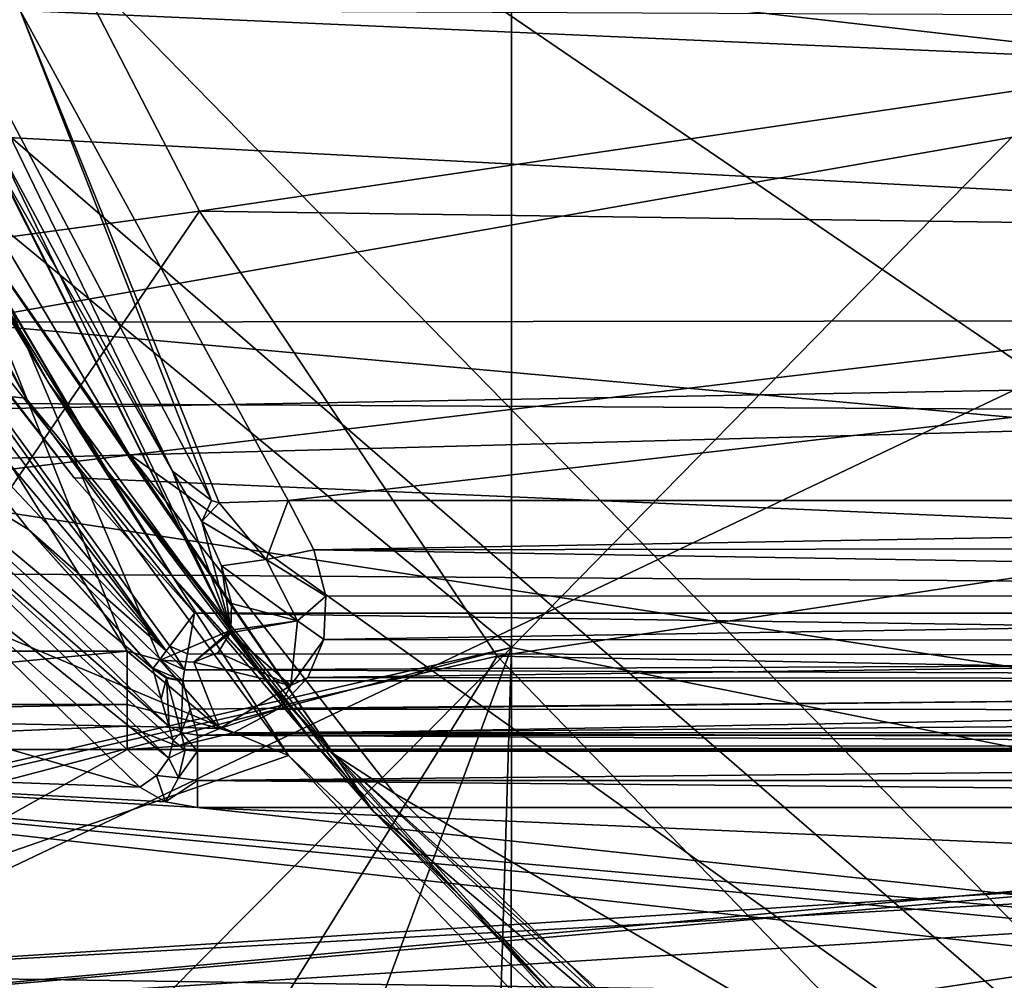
# Model space of a CAD drawing. Extents: x -252 to 252, y -10 to 987.
# Tile 515 of 656: x -116.1 to -112.51, y 891.89 to 895.39. Entities that reach past the tile are written whole.
import ezdxf

# ---------------------------------------------------------------- set-up
doc = ezdxf.new("R2010")
doc.units = 0
doc.header["$LTSCALE"] = 65.185185
for name, color, linetype in [('1763', 7, 'CONTINUOUS'), ('1781', 7, 'CONTINUOUS'), ('2642', 7, 'CONTINUOUS'), ('2644', 7, 'CONTINUOUS'), ('2646', 7, 'CONTINUOUS'), ('31', 7, 'CONTINUOUS'), ('34', 7, 'CONTINUOUS'), ('3719', 7, 'CONTINUOUS'), ('3723', 7, 'CONTINUOUS'), ('3725', 7, 'CONTINUOUS'), ('3726', 7, 'CONTINUOUS'), ('3728', 7, 'CONTINUOUS'), ('3767', 7, 'CONTINUOUS'), ('3772', 7, 'CONTINUOUS'), ('3775', 7, 'CONTINUOUS'), ('3776', 7, 'CONTINUOUS'), ('3792', 7, 'CONTINUOUS'), ('3793', 7, 'CONTINUOUS'), ('3795', 7, 'CONTINUOUS'), ('3796', 7, 'CONTINUOUS'), ('3927', 7, 'CONTINUOUS'), ('430', 7, 'CONTINUOUS'), ('433', 7, 'CONTINUOUS'), ('434', 7, 'CONTINUOUS'), ('448', 7, 'CONTINUOUS'), ('450', 7, 'CONTINUOUS'), ('452', 7, 'CONTINUOUS'), ('463', 7, 'CONTINUOUS'), ('473', 7, 'CONTINUOUS'), ('474', 7, 'CONTINUOUS'), ('475', 7, 'CONTINUOUS'), ('591', 7, 'CONTINUOUS'), ('628', 7, 'CONTINUOUS'), ('640', 7, 'CONTINUOUS')]:
    doc.layers.add(name, color=color, linetype=linetype)

msp = doc.modelspace()

# ---------------------------------------------------------------- linework, layer by layer
at = {"layer": '1763', "color": 7, "linetype": 'CONTINUOUS'}
for points in [[(-119.0324, 895.4406, -64.5), (-118.3527, 893.9376, -64.5), (-110.0001, 895.4, -64.5), (-119.0324, 895.4406, -64.5)], [(-118.3527, 893.9376, -64.5), (-101.4966, 894.2431, -64.5), (-110.0001, 895.4, -64.5), (-118.3527, 893.9376, -64.5)], [(-103.0801, 891.5918, -64.5), (-101.4966, 894.2431, -64.5), (-118.3527, 893.9376, -64.5), (-103.0801, 891.5918, -64.5)], [(-116.7303, 891.3406, -64.5), (-103.0801, 891.5918, -64.5), (-118.3527, 893.9376, -64.5), (-116.7303, 891.3406, -64.5)]]:
    msp.add_3dface(points, dxfattribs=at)
at = {"layer": '1781', "color": 7, "linetype": 'CONTINUOUS'}
for points in [[(-115.8999, 889.6529, -64.366), (-117.9542, 892.2196, -64.366), (-116.1557, 889.3907, -63.9995), (-115.8999, 889.6529, -64.366)], [(-115.8999, 889.6529, -64.366), (-116.7303, 891.3406, -64.5), (-117.9542, 892.2196, -64.366), (-115.8999, 889.6529, -64.366)]]:
    msp.add_3dface(points, dxfattribs=at)
at = {"layer": '2642', "color": 7, "linetype": 'CONTINUOUS'}
for points in [[(-115.9627, 895.6994, -68.3), (-110, 895.5, -68.3), (-115.4447, 894.6957, -68.3), (-115.9627, 895.6994, -68.3)], [(-115.4447, 894.6957, -68.3), (-110, 895.5, -68.3), (-104.6397, 894.5483, -68.3), (-115.4447, 894.6957, -68.3)], [(-114.3603, 893.0753, -68.3), (-115.4447, 894.6957, -68.3), (-104.6397, 894.5483, -68.3), (-114.3603, 893.0753, -68.3)], [(-105.7701, 892.9152, -68.3), (-114.3603, 893.0753, -68.3), (-104.6397, 894.5483, -68.3), (-105.7701, 892.9152, -68.3)], [(-113.1364, 891.8089, -68.3), (-114.3603, 893.0753, -68.3), (-105.7701, 892.9152, -68.3), (-113.1364, 891.8089, -68.3)], [(-107.0053, 891.6936, -68.3), (-113.1364, 891.8089, -68.3), (-105.7701, 892.9152, -68.3), (-107.0053, 891.6936, -68.3)]]:
    msp.add_3dface(points, dxfattribs=at)
at = {"layer": '2644', "color": 7, "linetype": 'CONTINUOUS'}
msp.add_3dface([(-115.7141, 890.8955, -68.4), (-117.8925, 889.6658, -68.5), (-116.9556, 892.483, -68.4), (-115.7141, 890.8955, -68.4)], dxfattribs=at)
at = {"layer": '2646', "color": 7, "linetype": 'CONTINUOUS'}
for points in [[(-115.9627, 895.6994, -68.3), (-118.0269, 894.3459, -68.4), (-118.5508, 895.5025, -68.4), (-115.9627, 895.6994, -68.3)], [(-115.9627, 895.6994, -68.3), (-115.4447, 894.6957, -68.3), (-118.0269, 894.3459, -68.4), (-115.9627, 895.6994, -68.3)], [(-115.4447, 894.6957, -68.3), (-116.9556, 892.483, -68.4), (-118.0269, 894.3459, -68.4), (-115.4447, 894.6957, -68.3)], [(-115.4447, 894.6957, -68.3), (-114.3603, 893.0753, -68.3), (-116.9556, 892.483, -68.4), (-115.4447, 894.6957, -68.3)], [(-114.3603, 893.0753, -68.3), (-115.7141, 890.8955, -68.4), (-116.9556, 892.483, -68.4), (-114.3603, 893.0753, -68.3)], [(-114.3603, 893.0753, -68.3), (-113.1364, 891.8089, -68.3), (-115.7141, 890.8955, -68.4), (-114.3603, 893.0753, -68.3)]]:
    msp.add_3dface(points, dxfattribs=at)
at = {"layer": '31', "color": 7, "linetype": 'CONTINUOUS'}
for points in [[(-114.3079, 893.1066, 16.0743), (-114.3079, 898.0138, 17.0655), (-118.4789, 896.5478, 15.6963), (-114.3079, 893.1066, 16.0743)], [(-114.3079, 893.1066, 16.0743), (-110.0084, 897.491, 17.3627), (-114.3079, 898.0138, 17.0655), (-114.3079, 893.1066, 16.0743)], [(-110.0084, 892.2514, 16.2363), (-110.0084, 897.491, 17.3627), (-114.3079, 893.1066, 16.0743), (-110.0084, 892.2514, 16.2363)], [(-118.4782, 892.1519, 14.6717), (-114.3079, 893.1066, 16.0743), (-118.4789, 896.5478, 15.6963), (-118.4782, 892.1519, 14.6717)], [(-118.3931, 892.0338, 14.6699), (-114.3079, 893.1066, 16.0743), (-118.4782, 892.1519, 14.6717), (-118.3931, 892.0338, 14.6699)], [(-117.0062, 890.391, 14.643), (-114.3079, 893.1066, 16.0743), (-118.3931, 892.0338, 14.6699), (-117.0062, 890.391, 14.643)], [(-115.7327, 889.2527, 14.6191), (-114.3079, 893.1066, 16.0743), (-117.0062, 890.391, 14.643), (-115.7327, 889.2527, 14.6191)], [(-114.4519, 888.3917, 14.5979), (-114.3079, 893.1066, 16.0743), (-115.7327, 889.2527, 14.6191), (-114.4519, 888.3917, 14.5979)], [(-114.3111, 888.3126, 14.5959), (-114.3079, 893.1066, 16.0743), (-114.4519, 888.3917, 14.5979), (-114.3111, 888.3126, 14.5959)], [(-114.3111, 888.3126, 14.5959), (-110.0084, 892.2514, 16.2363), (-114.3079, 893.1066, 16.0743), (-114.3111, 888.3126, 14.5959)], [(-113.02, 887.7161, 14.5792), (-110.0084, 892.2514, 16.2363), (-114.3111, 888.3126, 14.5959), (-113.02, 887.7161, 14.5792)], [(-111.6171, 887.3174, 14.5672), (-110.0084, 892.2514, 16.2363), (-113.02, 887.7161, 14.5792), (-111.6171, 887.3174, 14.5672)]]:
    msp.add_3dface(points, dxfattribs=at)
at = {"layer": '34', "color": 7, "linetype": 'CONTINUOUS'}
for points in [[(-112.3802, 899.7623, 16.5482), (-112.3802, 894.0905, 15.5495), (-117.0341, 897.2661, 15.2433), (-112.3802, 899.7623, 16.5482)], [(-117.0341, 897.2661, 15.2433), (-112.3802, 894.0905, 15.5495), (-117.034, 891.8763, 13.997), (-117.0341, 897.2661, 15.2433)], [(-112.3802, 894.0905, 15.5495), (-112.3708, 888.5176, 13.8799), (-117.034, 891.8763, 13.997), (-112.3802, 894.0905, 15.5495)]]:
    msp.add_3dface(points, dxfattribs=at)
at = {"layer": '3719', "color": 7, "linetype": 'CONTINUOUS'}
for points in [[(-120.279, 895.5802, 13.5), (-119.1625, 893.3947, 13.5), (-99.6588, 895.7244, 13.5), (-120.279, 895.5802, 13.5)], [(-99.6588, 895.7244, 13.5), (-119.1625, 893.3947, 13.5), (-100.9118, 893.2711, 13.5), (-99.6588, 895.7244, 13.5)], [(-119.1625, 893.3947, 13.5), (-118.0222, 891.7155, 13.5), (-100.9118, 893.2711, 13.5), (-119.1625, 893.3947, 13.5)], [(-100.9118, 893.2711, 13.5), (-118.0222, 891.7155, 13.5), (-110, 892.4164, 13.5), (-100.9118, 893.2711, 13.5)], [(-110, 892.4164, 13.5), (-118.0222, 891.7155, 13.5), (-110.9562, 892.1607, 13.5), (-110, 892.4164, 13.5)], [(-110.9562, 892.1607, 13.5), (-118.0222, 891.7155, 13.5), (-111.6593, 891.4587, 13.5), (-110.9562, 892.1607, 13.5)]]:
    msp.add_3dface(points, dxfattribs=at)
at = {"layer": '3723', "color": 7, "linetype": 'CONTINUOUS'}
for points in [[(-116.7839, 893.6886, 5), (-115.6622, 892.5983, 6.5121), (-119.2575, 893.6437, 5.0707), (-116.7839, 893.6886, 5)], [(-119.2575, 893.6437, 5.0707), (-115.6622, 892.5983, 6.5121), (-118.687, 892.7093, 6.3751), (-119.2575, 893.6437, 5.0707)], [(-115.6622, 892.5983, 6.5121), (-115.5688, 892.5442, 6.5777), (-118.687, 892.7093, 6.3751), (-115.6622, 892.5983, 6.5121)], [(-118.0262, 891.7757, 7.4348), (-118.687, 892.7093, 6.3751), (-110.6359, 891.8149, 7.3941), (-118.0262, 891.7757, 7.4348)], [(-118.687, 892.7093, 6.3751), (-115.4522, 892.5243, 6.6016), (-110, 891.9426, 7.2596), (-118.687, 892.7093, 6.3751)], [(-115.5688, 892.5442, 6.5777), (-115.4522, 892.5243, 6.6016), (-118.687, 892.7093, 6.3751), (-115.5688, 892.5442, 6.5777)], [(-110.3118, 891.9128, 7.2913), (-118.687, 892.7093, 6.3751), (-110, 891.9426, 7.2596), (-110.3118, 891.9128, 7.2913)], [(-110.6359, 891.8149, 7.3941), (-118.687, 892.7093, 6.3751), (-110.3118, 891.9128, 7.2913), (-110.6359, 891.8149, 7.3941)], [(-115.4522, 892.5243, 6.6016), (-101.8594, 891.9283, 7.2749), (-110, 891.9426, 7.2596), (-115.4522, 892.5243, 6.6016)], [(-104.5478, 892.5243, 6.6016), (-101.8594, 891.9283, 7.2749), (-115.4522, 892.5243, 6.6016), (-104.5478, 892.5243, 6.6016)]]:
    msp.add_3dface(points, dxfattribs=at)
at = {"layer": '3725', "color": 7, "linetype": 'CONTINUOUS'}
for points in [[(-103.6424, 894.3063, 8), (-117.3538, 895.8699, 8), (-102.6395, 895.8821, 8), (-103.6424, 894.3063, 8)], [(-116.8366, 895.0008, 8), (-117.3538, 895.8699, 8), (-103.6424, 894.3063, 8), (-116.8366, 895.0008, 8)], [(-116.3474, 894.2922, 8), (-116.8366, 895.0008, 8), (-103.6424, 894.3063, 8), (-116.3474, 894.2922, 8)], [(-104.5366, 893.2313, 8), (-116.3474, 894.2922, 8), (-103.6424, 894.3063, 8), (-104.5366, 893.2313, 8)], [(-115.9014, 893.7252, 8), (-116.3474, 894.2922, 8), (-104.5366, 893.2313, 8), (-115.9014, 893.7252, 8)], [(-115.4635, 893.2313, 8), (-115.9014, 893.7252, 8), (-104.5366, 893.2313, 8), (-115.4635, 893.2313, 8)]]:
    msp.add_3dface(points, dxfattribs=at)
at = {"layer": '3726', "color": 7, "linetype": 'CONTINUOUS'}
for points in [[(-115.5061, 892.9836, 7.7847), (-115.5059, 892.9851, 7.7934), (-115.4788, 892.8823, 7.2106), (-115.5061, 892.9836, 7.7847)], [(-115.4788, 892.8823, 7.2106), (-115.5059, 892.9851, 7.7934), (-104.4941, 892.9851, 7.7934), (-115.4788, 892.8823, 7.2106)], [(-115.4522, 892.7873, 6.6716), (-115.4788, 892.8823, 7.2106), (-104.4941, 892.9851, 7.7934), (-115.4522, 892.7873, 6.6716)], [(-104.5478, 892.7873, 6.6716), (-115.4522, 892.7873, 6.6716), (-104.4941, 892.9851, 7.7934), (-104.5478, 892.7873, 6.6716)]]:
    msp.add_3dface(points, dxfattribs=at)
at = {"layer": '3728', "color": 7, "linetype": 'CONTINUOUS'}
for points in [[(-116.0673, 893.5355, 7.7718), (-116.6647, 893.9055, 5.0669), (-116.5229, 894.111, 7.7718), (-116.0673, 893.5355, 7.7718)], [(-115.6145, 893.0285, 7.7718), (-116.6647, 893.9055, 5.0669), (-116.0673, 893.5355, 7.7718), (-115.6145, 893.0285, 7.7718)], [(-115.5846, 892.9202, 7.1634), (-116.6647, 893.9055, 5.0669), (-115.6145, 893.0285, 7.7718), (-115.5846, 892.9202, 7.1634)], [(-115.5556, 892.8189, 6.5941), (-116.6647, 893.9055, 5.0669), (-115.5846, 892.9202, 7.1634), (-115.5556, 892.8189, 6.5941)]]:
    msp.add_3dface(points, dxfattribs=at)
at = {"layer": '3767', "color": 7, "linetype": 'CONTINUOUS'}
for points in [[(-115.4522, 892.7873, 6.6716), (-104.5478, 892.7873, 6.6716), (-104.5478, 892.729, 6.5772), (-115.4522, 892.7873, 6.6716)], [(-115.4522, 892.7873, 6.6716), (-104.5478, 892.729, 6.5772), (-115.4522, 892.729, 6.5772), (-115.4522, 892.7873, 6.6716)], [(-115.4522, 892.729, 6.5772), (-104.5478, 892.729, 6.5772), (-115.4522, 892.6218, 6.5487), (-115.4522, 892.729, 6.5772)], [(-104.5478, 892.729, 6.5772), (-104.5478, 892.6218, 6.5487), (-115.4522, 892.6218, 6.5487), (-104.5478, 892.729, 6.5772)], [(-104.5478, 892.5243, 6.6016), (-115.4522, 892.5243, 6.6016), (-115.4522, 892.6218, 6.5487), (-104.5478, 892.5243, 6.6016)], [(-104.5478, 892.6218, 6.5487), (-104.5478, 892.5243, 6.6016), (-115.4522, 892.6218, 6.5487), (-104.5478, 892.6218, 6.5487)]]:
    msp.add_3dface(points, dxfattribs=at)
at = {"layer": '3772', "color": 7, "linetype": 'CONTINUOUS'}
for points in [[(-115.5846, 892.9202, 7.1634), (-115.6145, 893.0285, 7.7718), (-115.565, 892.995, 7.78), (-115.5846, 892.9202, 7.1634)], [(-115.5556, 892.8189, 6.5941), (-115.5846, 892.9202, 7.1634), (-115.565, 892.995, 7.78), (-115.5556, 892.8189, 6.5941)], [(-115.565, 892.995, 7.78), (-115.5061, 892.9836, 7.7847), (-115.5119, 892.7966, 6.651), (-115.565, 892.995, 7.78)], [(-115.5556, 892.8189, 6.5941), (-115.565, 892.995, 7.78), (-115.5119, 892.7966, 6.651), (-115.5556, 892.8189, 6.5941)], [(-115.5061, 892.9836, 7.7847), (-115.4788, 892.8823, 7.2106), (-115.5119, 892.7966, 6.651), (-115.5061, 892.9836, 7.7847)], [(-115.4788, 892.8823, 7.2106), (-115.4522, 892.7873, 6.6716), (-115.5119, 892.7966, 6.651), (-115.4788, 892.8823, 7.2106)]]:
    msp.add_3dface(points, dxfattribs=at)
at = {"layer": '3775', "color": 7, "linetype": 'CONTINUOUS'}
for points in [[(-115.5556, 892.8189, 6.5941), (-115.5119, 892.7966, 6.651), (-115.5403, 892.7681, 6.5383), (-115.5556, 892.8189, 6.5941)], [(-115.5119, 892.7966, 6.651), (-115.4966, 892.733, 6.5643), (-115.5403, 892.7681, 6.5383), (-115.5119, 892.7966, 6.651)], [(-115.5119, 892.7966, 6.651), (-115.4522, 892.729, 6.5772), (-115.4966, 892.733, 6.5643), (-115.5119, 892.7966, 6.651)], [(-115.5119, 892.7966, 6.651), (-115.4522, 892.7873, 6.6716), (-115.4522, 892.729, 6.5772), (-115.5119, 892.7966, 6.651)], [(-115.5403, 892.7681, 6.5383), (-115.4966, 892.733, 6.5643), (-115.5572, 892.7031, 6.5007), (-115.5403, 892.7681, 6.5383)], [(-115.4966, 892.733, 6.5643), (-115.521, 892.6316, 6.534), (-115.5572, 892.7031, 6.5007), (-115.4966, 892.733, 6.5643)], [(-115.4966, 892.733, 6.5643), (-115.4522, 892.729, 6.5772), (-115.521, 892.6316, 6.534), (-115.4966, 892.733, 6.5643)], [(-115.4522, 892.729, 6.5772), (-115.4522, 892.6218, 6.5487), (-115.521, 892.6316, 6.534), (-115.4522, 892.729, 6.5772)], [(-115.5572, 892.7031, 6.5007), (-115.521, 892.6316, 6.534), (-115.6017, 892.6411, 6.4911), (-115.5572, 892.7031, 6.5007)], [(-115.5688, 892.5442, 6.5777), (-115.6622, 892.5983, 6.5121), (-115.6017, 892.6411, 6.4911), (-115.5688, 892.5442, 6.5777)], [(-115.521, 892.6316, 6.534), (-115.5688, 892.5442, 6.5777), (-115.6017, 892.6411, 6.4911), (-115.521, 892.6316, 6.534)], [(-115.4522, 892.6218, 6.5487), (-115.5688, 892.5442, 6.5777), (-115.521, 892.6316, 6.534), (-115.4522, 892.6218, 6.5487)], [(-115.4522, 892.5243, 6.6016), (-115.5688, 892.5442, 6.5777), (-115.4522, 892.6218, 6.5487), (-115.4522, 892.5243, 6.6016)]]:
    msp.add_3dface(points, dxfattribs=at)
at = {"layer": '3776', "color": 7, "linetype": 'CONTINUOUS'}
for points in [[(-116.6647, 893.9055, 5.0669), (-115.5556, 892.8189, 6.5941), (-116.6976, 893.813, 4.9404), (-116.6647, 893.9055, 5.0669)], [(-115.5572, 892.7031, 6.5007), (-116.7839, 893.6886, 5), (-116.6976, 893.813, 4.9404), (-115.5572, 892.7031, 6.5007)], [(-115.5556, 892.8189, 6.5941), (-115.5403, 892.7681, 6.5383), (-116.6976, 893.813, 4.9404), (-115.5556, 892.8189, 6.5941)], [(-115.5403, 892.7681, 6.5383), (-115.5572, 892.7031, 6.5007), (-116.6976, 893.813, 4.9404), (-115.5403, 892.7681, 6.5383)], [(-116.7839, 893.6886, 5), (-115.5572, 892.7031, 6.5007), (-115.6017, 892.6411, 6.4911), (-116.7839, 893.6886, 5)], [(-115.6622, 892.5983, 6.5121), (-116.7839, 893.6886, 5), (-115.6017, 892.6411, 6.4911), (-115.6622, 892.5983, 6.5121)]]:
    msp.add_3dface(points, dxfattribs=at)
at = {"layer": '3792', "color": 7, "linetype": 'CONTINUOUS'}
for points in [[(-115.5662, 893.0942, 7.9344), (-117.5507, 895.7109, 7.7718), (-117.5171, 895.8163, 7.9343), (-115.5662, 893.0942, 7.9344)], [(-115.5662, 893.0942, 7.9344), (-117.5171, 895.8163, 7.9343), (-115.5532, 893.1116, 7.952), (-115.5662, 893.0942, 7.9344)], [(-117.5171, 895.8163, 7.9343), (-115.4635, 893.2313, 8), (-115.5532, 893.1116, 7.952), (-117.5171, 895.8163, 7.9343)], [(-115.9014, 893.7252, 8), (-115.4635, 893.2313, 8), (-117.5171, 895.8163, 7.9343), (-115.9014, 893.7252, 8)], [(-116.3474, 894.2922, 8), (-115.9014, 893.7252, 8), (-117.5171, 895.8163, 7.9343), (-116.3474, 894.2922, 8)], [(-117.0223, 894.8293, 7.7718), (-117.5507, 895.7109, 7.7718), (-115.5662, 893.0942, 7.9344), (-117.0223, 894.8293, 7.7718)], [(-116.5229, 894.111, 7.7718), (-117.0223, 894.8293, 7.7718), (-115.5662, 893.0942, 7.9344), (-116.5229, 894.111, 7.7718)], [(-116.0673, 893.5355, 7.7718), (-116.5229, 894.111, 7.7718), (-115.5662, 893.0942, 7.9344), (-116.0673, 893.5355, 7.7718)], [(-115.6145, 893.0285, 7.7718), (-116.0673, 893.5355, 7.7718), (-115.6141, 893.0297, 7.7827), (-115.6145, 893.0285, 7.7718)], [(-115.6141, 893.0297, 7.7827), (-116.0673, 893.5355, 7.7718), (-115.6132, 893.0312, 7.7934), (-115.6141, 893.0297, 7.7827)], [(-115.6132, 893.0312, 7.7934), (-116.0673, 893.5355, 7.7718), (-115.5886, 893.0642, 7.8922), (-115.6132, 893.0312, 7.7934)], [(-115.5886, 893.0642, 7.8922), (-116.0673, 893.5355, 7.7718), (-115.5662, 893.0942, 7.9344), (-115.5886, 893.0642, 7.8922)]]:
    msp.add_3dface(points, dxfattribs=at)
at = {"layer": '3793', "color": 7, "linetype": 'CONTINUOUS'}
for points in [[(-115.4889, 893.0839, 7.952), (-115.4635, 893.2313, 8), (-104.5093, 893.0735, 7.9439), (-115.4889, 893.0839, 7.952)], [(-115.4635, 893.2313, 8), (-104.5366, 893.2313, 8), (-104.5093, 893.0735, 7.9439), (-115.4635, 893.2313, 8)], [(-115.499, 893.0256, 7.8922), (-115.4889, 893.0839, 7.952), (-104.5093, 893.0735, 7.9439), (-115.499, 893.0256, 7.8922)], [(-104.4941, 892.9851, 7.7934), (-115.499, 893.0256, 7.8922), (-104.5093, 893.0735, 7.9439), (-104.4941, 892.9851, 7.7934)], [(-104.4941, 892.9851, 7.7934), (-115.5059, 892.9851, 7.7934), (-115.499, 893.0256, 7.8922), (-104.4941, 892.9851, 7.7934)]]:
    msp.add_3dface(points, dxfattribs=at)
at = {"layer": '3795', "color": 7, "linetype": 'CONTINUOUS'}
for points in [[(-115.5532, 893.1116, 7.952), (-115.4635, 893.2313, 8), (-115.4889, 893.0839, 7.952), (-115.5532, 893.1116, 7.952)], [(-115.5886, 893.0642, 7.8922), (-115.5662, 893.0942, 7.9344), (-115.499, 893.0256, 7.8922), (-115.5886, 893.0642, 7.8922)], [(-115.5662, 893.0942, 7.9344), (-115.5532, 893.1116, 7.952), (-115.499, 893.0256, 7.8922), (-115.5662, 893.0942, 7.9344)], [(-115.5532, 893.1116, 7.952), (-115.4889, 893.0839, 7.952), (-115.499, 893.0256, 7.8922), (-115.5532, 893.1116, 7.952)], [(-115.5059, 892.9851, 7.7934), (-115.6132, 893.0312, 7.7934), (-115.5886, 893.0642, 7.8922), (-115.5059, 892.9851, 7.7934)], [(-115.5059, 892.9851, 7.7934), (-115.5886, 893.0642, 7.8922), (-115.499, 893.0256, 7.8922), (-115.5059, 892.9851, 7.7934)], [(-115.6132, 893.0312, 7.7934), (-115.5059, 892.9851, 7.7934), (-115.5641, 892.9975, 7.7956), (-115.6132, 893.0312, 7.7934)]]:
    msp.add_3dface(points, dxfattribs=at)
at = {"layer": '3796', "color": 7, "linetype": 'CONTINUOUS'}
for points in [[(-115.565, 892.995, 7.78), (-115.6145, 893.0285, 7.7718), (-115.6141, 893.0297, 7.7827), (-115.565, 892.995, 7.78)], [(-115.565, 892.995, 7.78), (-115.6141, 893.0297, 7.7827), (-115.6132, 893.0312, 7.7934), (-115.565, 892.995, 7.78)], [(-115.565, 892.995, 7.78), (-115.6132, 893.0312, 7.7934), (-115.5641, 892.9975, 7.7956), (-115.565, 892.995, 7.78)], [(-115.5059, 892.9851, 7.7934), (-115.565, 892.995, 7.78), (-115.5641, 892.9975, 7.7956), (-115.5059, 892.9851, 7.7934)], [(-115.5059, 892.9851, 7.7934), (-115.5061, 892.9836, 7.7847), (-115.565, 892.995, 7.78), (-115.5059, 892.9851, 7.7934)]]:
    msp.add_3dface(points, dxfattribs=at)
at = {"layer": '3927', "color": 7, "linetype": 'CONTINUOUS'}
for points in [[(-210, 891.2782, -7.7782), (-210, 894.5), (-110, 893.9616, -3.3992), (-210, 891.2782, -7.7782)], [(-210, 894.5), (-210, 891.2782, 7.7782), (-110, 893.9616, 3.3992), (-210, 894.5)], [(-110, 893.9616, -3.3992), (-210, 894.5), (-110, 893.9616, 3.3992), (-110, 893.9616, -3.3992)], [(-110, 889.9656, -8.8992), (-210, 891.2782, -7.7782), (-110, 893.9616, -3.3992), (-110, 889.9656, -8.8992)], [(-110, 893.9616, 3.3992), (-210, 891.2782, 7.7782), (-110, 889.9656, 8.8992), (-110, 893.9616, 3.3992)]]:
    msp.add_3dface(points, dxfattribs=at)
at = {"layer": '430', "color": 7, "linetype": 'CONTINUOUS'}
for points in [[(-117.0199, 895.7025, -58), (-116.0775, 894.0152, -58), (-118.8877, 894.2944, -58), (-117.0199, 895.7025, -58)], [(-116.0775, 894.0152, -58), (-115.1203, 892.7132, -58), (-118.8877, 894.2944, -58), (-116.0775, 894.0152, -58)], [(-118.8877, 894.2944, -58), (-115.1203, 892.7132, -58), (-117.4209, 891.9158, -58), (-118.8877, 894.2944, -58)], [(-115.1203, 892.7132, -58), (-114.2157, 891.7603, -58), (-117.4209, 891.9158, -58), (-115.1203, 892.7132, -58)], [(-114.2157, 891.7603, -58), (-112.6448, 890.6153, -58), (-117.4209, 891.9158, -58), (-114.2157, 891.7603, -58)], [(-117.4209, 891.9158, -58), (-111.3447, 890.082, -58), (-115.454, 889.7856, -58), (-117.4209, 891.9158, -58)], [(-112.6448, 890.6153, -58), (-111.3447, 890.082, -58), (-117.4209, 891.9158, -58), (-112.6448, 890.6153, -58)]]:
    msp.add_3dface(points, dxfattribs=at)
at = {"layer": '433', "color": 7, "linetype": 'CONTINUOUS'}
for points in [[(-110.55, 890.1313, -11), (-117.4329, 897.1677, -11), (-110.55, 898.6721, -11), (-110.55, 890.1313, -11)], [(-116.6537, 895.4164, -11), (-117.4329, 897.1677, -11), (-110.55, 890.1313, -11), (-116.6537, 895.4164, -11)], [(-115.7023, 893.8117, -11), (-116.6537, 895.4164, -11), (-110.55, 890.1313, -11), (-115.7023, 893.8117, -11)], [(-114.7361, 892.5757, -11), (-115.7023, 893.8117, -11), (-110.55, 890.1313, -11), (-114.7361, 892.5757, -11)], [(-113.7869, 891.6483, -11), (-114.7361, 892.5757, -11), (-110.55, 890.1313, -11), (-113.7869, 891.6483, -11)]]:
    msp.add_3dface(points, dxfattribs=at)
at = {"layer": '434', "color": 7, "linetype": 'CONTINUOUS'}
for points in [[(-116.9294, 895.7461, -57.9), (-116.7427, 895.3707, -11.1), (-115.9937, 894.0693, -57.9), (-116.9294, 895.7461, -57.9)], [(-116.7427, 895.3707, -11.1), (-115.7848, 893.7552, -11.1), (-115.9937, 894.0693, -57.9), (-116.7427, 895.3707, -11.1)], [(-115.9937, 894.0693, -57.9), (-115.7848, 893.7552, -11.1), (-115.0437, 892.7775, -57.9), (-115.9937, 894.0693, -57.9)], [(-115.7848, 893.7552, -11.1), (-114.8106, 892.5089, -11.1), (-115.0437, 892.7775, -57.9), (-115.7848, 893.7552, -11.1)], [(-115.0437, 892.7775, -57.9), (-114.8106, 892.5089, -11.1), (-114.1477, 891.8339, -57.9), (-115.0437, 892.7775, -57.9)], [(-114.8106, 892.5089, -11.1), (-113.8515, 891.5719, -11.1), (-114.1477, 891.8339, -57.9), (-114.8106, 892.5089, -11.1)]]:
    msp.add_3dface(points, dxfattribs=at)
at = {"layer": '448', "color": 7, "linetype": 'CONTINUOUS'}
for points in [[(-103.6487, 896.0054, -2.5666), (-116.0979, 895.4273, -3.4143), (-104.1563, 894.9017, -4.1302), (-103.6487, 896.0054, -2.5666)], [(-116.0979, 895.4273, -3.4143), (-115.1213, 893.6425, -5.6696), (-104.1563, 894.9017, -4.1302), (-116.0979, 895.4273, -3.4143)], [(-104.1563, 894.9017, -4.1302), (-115.1213, 893.6425, -5.6696), (-104.8786, 893.6425, -5.6696), (-104.1563, 894.9017, -4.1302)], [(-115.1213, 893.6425, -5.6696), (-115.0281, 893.463, -5.8716), (-104.8786, 893.6425, -5.6696), (-115.1213, 893.6425, -5.6696)], [(-104.8786, 893.6425, -5.6696), (-115.0281, 893.463, -5.8716), (-104.9666, 893.4756, -5.8576), (-104.8786, 893.6425, -5.6696)], [(-104.9666, 893.4756, -5.8576), (-115.0281, 893.463, -5.8716), (-105.0143, 893.2967, -6.0551), (-104.9666, 893.4756, -5.8576)], [(-115.0281, 893.463, -5.8716), (-114.9851, 893.2933, -6.0589), (-105.0143, 893.2967, -6.0551), (-115.0281, 893.463, -5.8716)], [(-105.0143, 893.2967, -6.0551), (-114.9918, 893.136, -6.2294), (-105.0068, 893.1304, -6.2355), (-105.0143, 893.2967, -6.0551)], [(-114.9851, 893.2933, -6.0589), (-114.9918, 893.136, -6.2294), (-105.0143, 893.2967, -6.0551), (-114.9851, 893.2933, -6.0589)], [(-114.9918, 893.136, -6.2294), (-115.0498, 892.997, -6.3778), (-105.0068, 893.1304, -6.2355), (-114.9918, 893.136, -6.2294)], [(-105.0068, 893.1304, -6.2355), (-115.0498, 892.997, -6.3778), (-104.9442, 892.9881, -6.3872), (-105.0068, 893.1304, -6.2355)], [(-115.0498, 892.997, -6.3778), (-115.159, 892.8822, -6.4986), (-104.9442, 892.9881, -6.3872), (-115.0498, 892.997, -6.3778)], [(-104.9442, 892.9881, -6.3872), (-115.159, 892.8822, -6.4986), (-104.8346, 892.8774, -6.5037), (-104.9442, 892.9881, -6.3872)], [(-115.159, 892.8822, -6.4986), (-115.3224, 892.7959, -6.5886), (-104.8346, 892.8774, -6.5037), (-115.159, 892.8822, -6.4986)], [(-104.8346, 892.8774, -6.5037), (-115.3224, 892.7959, -6.5886), (-104.6859, 892.7986, -6.5858), (-104.8346, 892.8774, -6.5037)], [(-115.3224, 892.7959, -6.5886), (-115.5238, 892.7471, -6.639), (-104.5039, 892.7509, -6.6351), (-115.3224, 892.7959, -6.5886)], [(-104.6859, 892.7986, -6.5858), (-115.3224, 892.7959, -6.5886), (-104.5039, 892.7509, -6.6351), (-104.6859, 892.7986, -6.5858)], [(-117.7436, 892.7347, -6.6518), (-117.1758, 891.9139, -7.4629), (-115.7084, 892.7347, -6.6518), (-117.7436, 892.7347, -6.6518)], [(-115.7084, 892.7347, -6.6518), (-117.1758, 891.9139, -7.4629), (-104.2916, 892.7347, -6.6518), (-115.7084, 892.7347, -6.6518)], [(-104.2916, 892.7347, -6.6518), (-117.1758, 891.9139, -7.4629), (-102.2564, 892.7347, -6.6518), (-104.2916, 892.7347, -6.6518)], [(-102.2564, 892.7347, -6.6518), (-117.1758, 891.9139, -7.4629), (-102.9813, 891.7062, -7.6576), (-102.2564, 892.7347, -6.6518)], [(-104.5039, 892.7509, -6.6351), (-115.7084, 892.7347, -6.6518), (-104.2916, 892.7347, -6.6518), (-104.5039, 892.7509, -6.6351)], [(-115.5238, 892.7471, -6.639), (-115.7084, 892.7347, -6.6518), (-104.5039, 892.7509, -6.6351), (-115.5238, 892.7471, -6.639)], [(-117.1758, 891.9139, -7.4629), (-116.4409, 891.0056, -8.2858), (-102.9813, 891.7062, -7.6576), (-117.1758, 891.9139, -7.4629)]]:
    msp.add_3dface(points, dxfattribs=at)
at = {"layer": '450', "color": 7, "linetype": 'CONTINUOUS'}
msp.add_3dface([(-116.3214, 894.0718, -6.5), (-117.7436, 893.0935, -6.5), (-115.7084, 893.0935, -6.5), (-116.3214, 894.0718, -6.5)], dxfattribs=at)
at = {"layer": '452', "color": 7, "linetype": 'CONTINUOUS'}
msp.add_3dface([(-115.5429, 893.7491, -6), (-116.5534, 895.6288, -3.7037), (-116.1812, 894.8604, -6), (-115.5429, 893.7491, -6)], dxfattribs=at)
at = {"layer": '463', "color": 7, "linetype": 'CONTINUOUS'}
for points in [[(-116.3214, 894.0718, -6.5), (-115.7084, 893.0935, -6.5), (-117.2644, 897.0027, -6.3536), (-116.3214, 894.0718, -6.5)], [(-117.2644, 897.0027, -6.3536), (-115.7084, 893.0935, -6.5), (-115.5885, 893.0604, -6.4936), (-117.2644, 897.0027, -6.3536)], [(-115.3304, 893.1696, -6.3536), (-117.2644, 897.0027, -6.3536), (-115.5885, 893.0604, -6.4936), (-115.3304, 893.1696, -6.3536)], [(-115.3304, 893.1696, -6.3536), (-116.848, 896.3179, -6), (-117.2644, 897.0027, -6.3536), (-115.3304, 893.1696, -6.3536)], [(-116.1812, 894.8604, -6), (-116.848, 896.3179, -6), (-115.3304, 893.1696, -6.3536), (-116.1812, 894.8604, -6)], [(-115.5429, 893.7491, -6), (-116.1812, 894.8604, -6), (-115.3304, 893.1696, -6.3536), (-115.5429, 893.7491, -6)], [(-115.4364, 893.5653, -6.1028), (-115.5429, 893.7491, -6), (-115.3304, 893.1696, -6.3536), (-115.4364, 893.5653, -6.1028)], [(-115.3645, 893.4039, -6.1981), (-115.4364, 893.5653, -6.1028), (-115.3304, 893.1696, -6.3536), (-115.3645, 893.4039, -6.1981)], [(-115.3289, 893.2673, -6.2849), (-115.3645, 893.4039, -6.1981), (-115.3304, 893.1696, -6.3536), (-115.3289, 893.2673, -6.2849)], [(-115.4656, 893.0538, -6.4679), (-115.3304, 893.1696, -6.3536), (-115.5885, 893.0604, -6.4936), (-115.4656, 893.0538, -6.4679)], [(-115.3326, 893.1605, -6.3605), (-115.3304, 893.1696, -6.3536), (-115.4656, 893.0538, -6.4679), (-115.3326, 893.1605, -6.3605)], [(-115.3775, 893.0882, -6.4221), (-115.3326, 893.1605, -6.3605), (-115.4656, 893.0538, -6.4679), (-115.3775, 893.0882, -6.4221)]]:
    msp.add_3dface(points, dxfattribs=at)
at = {"layer": '473', "color": 7, "linetype": 'CONTINUOUS'}
for points in [[(-115.7084, 893.0935, -6.5), (-117.7436, 892.8987, -6.5395), (-115.7084, 892.8987, -6.5395), (-115.7084, 893.0935, -6.5)], [(-115.7084, 893.0935, -6.5), (-117.7436, 893.0935, -6.5), (-117.7436, 892.8987, -6.5395), (-115.7084, 893.0935, -6.5)], [(-117.7436, 892.8987, -6.5395), (-117.7436, 892.8604, -6.5577), (-115.7084, 892.8987, -6.5395), (-117.7436, 892.8987, -6.5395)], [(-115.7084, 892.8987, -6.5395), (-117.7436, 892.8604, -6.5577), (-115.7084, 892.8205, -6.5811), (-115.7084, 892.8987, -6.5395)], [(-117.7436, 892.8604, -6.5577), (-117.7436, 892.7347, -6.6518), (-115.7084, 892.8205, -6.5811), (-117.7436, 892.8604, -6.5577)], [(-117.7436, 892.7347, -6.6518), (-115.7084, 892.7347, -6.6518), (-115.7084, 892.8205, -6.5811), (-117.7436, 892.7347, -6.6518)]]:
    msp.add_3dface(points, dxfattribs=at)
at = {"layer": '474', "color": 7, "linetype": 'CONTINUOUS'}
for points in [[(-115.5429, 893.7491, -6), (-115.4364, 893.5653, -6.1028), (-115.4009, 893.6417, -5.8258), (-115.5429, 893.7491, -6)], [(-115.4364, 893.5653, -6.1028), (-115.373, 893.6334, -5.8028), (-115.4009, 893.6417, -5.8258), (-115.4364, 893.5653, -6.1028)], [(-115.4364, 893.5653, -6.1028), (-115.2021, 893.4271, -5.9685), (-115.373, 893.6334, -5.8028), (-115.4364, 893.5653, -6.1028)], [(-115.2021, 893.4271, -5.9685), (-115.1213, 893.6425, -5.6696), (-115.373, 893.6334, -5.8028), (-115.2021, 893.4271, -5.9685)], [(-115.0281, 893.463, -5.8716), (-115.1213, 893.6425, -5.6696), (-115.2021, 893.4271, -5.9685), (-115.0281, 893.463, -5.8716)], [(-115.4364, 893.5653, -6.1028), (-115.3645, 893.4039, -6.1981), (-115.2021, 893.4271, -5.9685), (-115.4364, 893.5653, -6.1028)], [(-114.9851, 893.2933, -6.0589), (-115.0281, 893.463, -5.8716), (-115.2021, 893.4271, -5.9685), (-114.9851, 893.2933, -6.0589)], [(-115.3645, 893.4039, -6.1981), (-115.0879, 893.2043, -6.1721), (-115.2021, 893.4271, -5.9685), (-115.3645, 893.4039, -6.1981)], [(-115.0879, 893.2043, -6.1721), (-114.9851, 893.2933, -6.0589), (-115.2021, 893.4271, -5.9685), (-115.0879, 893.2043, -6.1721)], [(-115.3645, 893.4039, -6.1981), (-115.3289, 893.2673, -6.2849), (-115.0879, 893.2043, -6.1721), (-115.3645, 893.4039, -6.1981)], [(-115.3289, 893.2673, -6.2849), (-115.3304, 893.1696, -6.3536), (-115.0879, 893.2043, -6.1721), (-115.3289, 893.2673, -6.2849)], [(-114.9918, 893.136, -6.2294), (-114.9851, 893.2933, -6.0589), (-115.0879, 893.2043, -6.1721), (-114.9918, 893.136, -6.2294)], [(-115.3326, 893.1605, -6.3605), (-115.1117, 892.9683, -6.41), (-115.0879, 893.2043, -6.1721), (-115.3326, 893.1605, -6.3605)], [(-115.3304, 893.1696, -6.3536), (-115.3326, 893.1605, -6.3605), (-115.0879, 893.2043, -6.1721), (-115.3304, 893.1696, -6.3536)], [(-115.1117, 892.9683, -6.41), (-114.9918, 893.136, -6.2294), (-115.0879, 893.2043, -6.1721), (-115.1117, 892.9683, -6.41)], [(-115.3326, 893.1605, -6.3605), (-115.3775, 893.0882, -6.4221), (-115.1117, 892.9683, -6.41), (-115.3326, 893.1605, -6.3605)], [(-115.0498, 892.997, -6.3778), (-114.9918, 893.136, -6.2294), (-115.1117, 892.9683, -6.41), (-115.0498, 892.997, -6.3778)], [(-115.7084, 893.0935, -6.5), (-115.7084, 892.8987, -6.5395), (-115.3713, 892.8111, -6.5751), (-115.7084, 893.0935, -6.5)], [(-115.5885, 893.0604, -6.4936), (-115.7084, 893.0935, -6.5), (-115.3713, 892.8111, -6.5751), (-115.5885, 893.0604, -6.4936)], [(-115.3775, 893.0882, -6.4221), (-115.4656, 893.0538, -6.4679), (-115.1117, 892.9683, -6.41), (-115.3775, 893.0882, -6.4221)], [(-115.4656, 893.0538, -6.4679), (-115.5885, 893.0604, -6.4936), (-115.3713, 892.8111, -6.5751), (-115.4656, 893.0538, -6.4679)], [(-115.4656, 893.0538, -6.4679), (-115.3713, 892.8111, -6.5751), (-115.1117, 892.9683, -6.41), (-115.4656, 893.0538, -6.4679)], [(-115.159, 892.8822, -6.4986), (-115.0498, 892.997, -6.3778), (-115.1117, 892.9683, -6.41), (-115.159, 892.8822, -6.4986)], [(-115.3713, 892.8111, -6.5751), (-115.159, 892.8822, -6.4986), (-115.1117, 892.9683, -6.41), (-115.3713, 892.8111, -6.5751)], [(-115.7084, 892.8987, -6.5395), (-115.7084, 892.8205, -6.5811), (-115.3713, 892.8111, -6.5751), (-115.7084, 892.8987, -6.5395)], [(-115.3224, 892.7959, -6.5886), (-115.159, 892.8822, -6.4986), (-115.3713, 892.8111, -6.5751), (-115.3224, 892.7959, -6.5886)], [(-115.7084, 892.8205, -6.5811), (-115.5238, 892.7471, -6.639), (-115.3713, 892.8111, -6.5751), (-115.7084, 892.8205, -6.5811)], [(-115.7084, 892.7347, -6.6518), (-115.5238, 892.7471, -6.639), (-115.7084, 892.8205, -6.5811), (-115.7084, 892.7347, -6.6518)], [(-115.5238, 892.7471, -6.639), (-115.3224, 892.7959, -6.5886), (-115.3713, 892.8111, -6.5751), (-115.5238, 892.7471, -6.639)]]:
    msp.add_3dface(points, dxfattribs=at)
at = {"layer": '475', "color": 7, "linetype": 'CONTINUOUS'}
for points in [[(-116.5534, 895.6288, -3.7037), (-115.5429, 893.7491, -6), (-116.5511, 895.8265, -3.0196), (-116.5534, 895.6288, -3.7037)], [(-115.4009, 893.6417, -5.8258), (-116.0979, 895.4273, -3.4143), (-116.5511, 895.8265, -3.0196), (-115.4009, 893.6417, -5.8258)], [(-115.5429, 893.7491, -6), (-115.4009, 893.6417, -5.8258), (-116.5511, 895.8265, -3.0196), (-115.5429, 893.7491, -6)], [(-115.373, 893.6334, -5.8028), (-116.0979, 895.4273, -3.4143), (-115.4009, 893.6417, -5.8258), (-115.373, 893.6334, -5.8028)], [(-115.1213, 893.6425, -5.6696), (-116.0979, 895.4273, -3.4143), (-115.373, 893.6334, -5.8028), (-115.1213, 893.6425, -5.6696)]]:
    msp.add_3dface(points, dxfattribs=at)
at = {"layer": '591', "color": 7, "linetype": 'CONTINUOUS'}
for points in [[(-116.6537, 895.4164, -11), (-115.7023, 893.8117, -11), (-116.4442, 894.8758, -11.0293), (-116.6537, 895.4164, -11)], [(-115.7848, 893.7552, -11.1), (-116.7427, 895.3707, -11.1), (-116.4442, 894.8758, -11.0293), (-115.7848, 893.7552, -11.1)], [(-116.4442, 894.8758, -11.0293), (-115.7023, 893.8117, -11), (-114.9564, 892.7199, -11.0293), (-116.4442, 894.8758, -11.0293)], [(-115.7848, 893.7552, -11.1), (-116.4442, 894.8758, -11.0293), (-114.9564, 892.7199, -11.0293), (-115.7848, 893.7552, -11.1)], [(-115.7023, 893.8117, -11), (-114.7361, 892.5757, -11), (-114.9564, 892.7199, -11.0293), (-115.7023, 893.8117, -11)], [(-114.8106, 892.5089, -11.1), (-115.7848, 893.7552, -11.1), (-114.9564, 892.7199, -11.0293), (-114.8106, 892.5089, -11.1)], [(-114.9564, 892.7199, -11.0293), (-113.7869, 891.6483, -11), (-113.002, 890.9782, -11.0293), (-114.9564, 892.7199, -11.0293)], [(-114.7361, 892.5757, -11), (-113.7869, 891.6483, -11), (-114.9564, 892.7199, -11.0293), (-114.7361, 892.5757, -11)], [(-114.8106, 892.5089, -11.1), (-114.9564, 892.7199, -11.0293), (-113.002, 890.9782, -11.0293), (-114.8106, 892.5089, -11.1)], [(-113.8515, 891.5719, -11.1), (-114.8106, 892.5089, -11.1), (-113.002, 890.9782, -11.0293), (-113.8515, 891.5719, -11.1)]]:
    msp.add_3dface(points, dxfattribs=at)
at = {"layer": '628', "color": 7, "linetype": 'CONTINUOUS'}
for points in [[(-116.9294, 895.7461, -57.9), (-115.9937, 894.0693, -57.9), (-116.7276, 895.2777, -57.9707), (-116.9294, 895.7461, -57.9)], [(-116.0775, 894.0152, -58), (-117.0199, 895.7025, -58), (-116.7276, 895.2777, -57.9707), (-116.0775, 894.0152, -58)], [(-116.0775, 894.0152, -58), (-116.7276, 895.2777, -57.9707), (-115.5426, 893.364, -57.9707), (-116.0775, 894.0152, -58)], [(-116.7276, 895.2777, -57.9707), (-115.9937, 894.0693, -57.9), (-115.5426, 893.364, -57.9707), (-116.7276, 895.2777, -57.9707)], [(-115.9937, 894.0693, -57.9), (-115.0437, 892.7775, -57.9), (-115.5426, 893.364, -57.9707), (-115.9937, 894.0693, -57.9)], [(-115.1203, 892.7132, -58), (-116.0775, 894.0152, -58), (-115.5426, 893.364, -57.9707), (-115.1203, 892.7132, -58)], [(-115.1203, 892.7132, -58), (-115.5426, 893.364, -57.9707), (-114.038, 891.695, -57.9707), (-115.1203, 892.7132, -58)], [(-115.5426, 893.364, -57.9707), (-114.1477, 891.8339, -57.9), (-114.038, 891.695, -57.9707), (-115.5426, 893.364, -57.9707)], [(-115.0437, 892.7775, -57.9), (-114.1477, 891.8339, -57.9), (-115.5426, 893.364, -57.9707), (-115.0437, 892.7775, -57.9)], [(-114.2157, 891.7603, -58), (-115.1203, 892.7132, -58), (-114.038, 891.695, -57.9707), (-114.2157, 891.7603, -58)]]:
    msp.add_3dface(points, dxfattribs=at)
at = {"layer": '640', "color": 7, "linetype": 'CONTINUOUS'}
for points in [[(-118.0858, 892.7546, -57.9707), (-117.4209, 891.9158, -58), (-115.9809, 890.1664, -57.9707), (-118.0858, 892.7546, -57.9707)], [(-117.5008, 891.8558, -57.9), (-118.0858, 892.7546, -57.9707), (-115.9809, 890.1664, -57.9707), (-117.5008, 891.8558, -57.9)], [(-117.4209, 891.9158, -58), (-115.454, 889.7856, -58), (-115.9809, 890.1664, -57.9707), (-117.4209, 891.9158, -58)]]:
    msp.add_3dface(points, dxfattribs=at)

doc.saveas('drawing.dxf')
